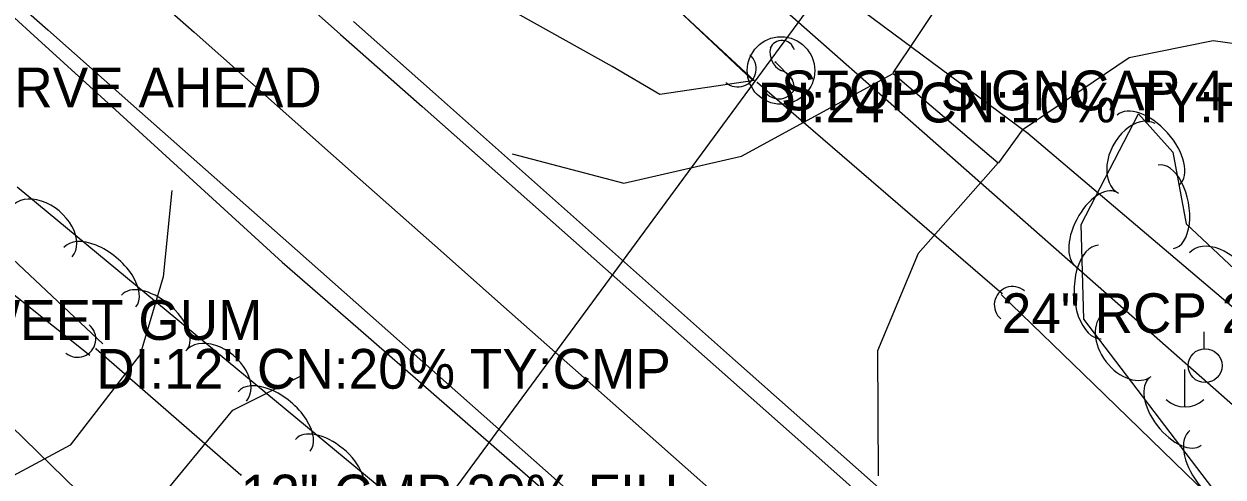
# Model space of a CAD drawing. Extents: x 1441650 to 1491889, y 345904 to 358319.
# Drawn here: x 1444464.6 to 1444615.3, y 355421 to 355477.9 of the extents above; entities that cross this region are included whole.
import ezdxf

# ---------------------------------------------------------------- set-up
doc = ezdxf.new("R2010")
doc.units = 0
for name, color, linetype in [('S_CROSS_DRAIN', 7, 'Continuous'), ('S_CROSS_DRAIN_ANNOT', 7, 'Continuous'), ('S_DITCHLINE', 7, 'Continuous'), ('S_DRG_PT_SYM', 7, 'Continuous'), ('S_EDGE_PAVEMENT', 7, 'Continuous'), ('S_GAS_UTILITIES', 7, 'Continuous'), ('S_GRAVEL_ROAD', 7, 'Continuous'), ('S_MSC_PT_SYM', 7, 'Continuous'), ('S_PAVEMENT_CROWN', 7, 'Continuous'), ('S_SANITARY_SEWER', 7, 'Continuous'), ('S_SHOULDER', 7, 'Continuous'), ('S_SIGN', 7, 'Continuous'), ('S_SIGN_ANNOT', 7, 'Continuous'), ('S_STREAM', 7, 'Continuous'), ('S_TREE', 7, 'Continuous'), ('S_TREE_ANNOT', 7, 'Continuous'), ('S_UTILITY_POLE', 7, 'Continuous'), ('S_UTL_PT_SYM', 7, 'Continuous'), ('S_WATER_UTILITIES', 7, 'Continuous')]:
    doc.layers.add(name, color=color, linetype=linetype)

msp = doc.modelspace()

# ---------------------------------------------------------------- linework, layer by layer
at = {"layer": 'S_CROSS_DRAIN'}
for p, q in [((1444556.76, 355470.51), (1444587.45, 355444.04)), ((1444473.63, 355437.05), (1444491.79, 355421.25))]:
    msp.add_line(p, q, dxfattribs=at)
for centre, start, end in [((1444554.29, 355472.27), 228.9548, 49.284), ((1444588.82, 355442.59), 50.0229, 230.3521), ((1444471.28, 355438.3), 230.0229, 50.3521)]:
    msp.add_arc(centre, 2.3, start, end, dxfattribs=at)
at = {"layer": 'S_DITCHLINE'}
for points in [[(1444361.81, 355535.58), (1444371.37, 355532.9), (1444381.38, 355524.42), (1444391.38, 355515.93), (1444401.39, 355507.44), (1444411.4, 355498.95), (1444425.88, 355484.33), (1444440.36, 355469.7), (1444457.42, 355453.7), (1444474.47, 355437.7)], [(1444360.36, 355533.17), (1444366.03, 355527.1), (1444375.96, 355518.78), (1444385.9, 355510.47), (1444395.83, 355502.16), (1444405.77, 355493.85), (1444421.2, 355479.45), (1444436.64, 355465.06), (1444454.74, 355450.67), (1444472.85, 355436.28)], [(1444556.39, 355470.76), (1444544.46, 355469.02), (1444538.48, 355472.52), (1444524.76, 355480.2), (1444509.85, 355496.17), (1444510.74, 355505.05), (1444511.87, 355512.46)], [(1444511.74, 355512.52), (1444523.06, 355501.86), (1444534.38, 355491.19), (1444545.38, 355480.97), (1444556.39, 355470.75)], [(1444694.14, 355349.74), (1444679.03, 355362.06), (1444663.92, 355374.38), (1444648.82, 355386.7), (1444633.71, 355399.02), (1444622.13, 355410.24), (1444610.55, 355421.46), (1444598.97, 355432.68), (1444587.39, 355443.9)]]:
    msp.add_lwpolyline(points, dxfattribs=at)
at = {"layer": 'S_DRG_PT_SYM'}
for points in [[(1444556.76, 355470.51), (1444556.76, 355470.56), (1444556.76, 355470.51), (1444556.71, 355470.51), (1444556.76, 355470.51), (1444556.76, 355470.46), (1444556.76, 355470.51), (1444556.81, 355470.51)], [(1444587.45, 355444.04), (1444587.45, 355444.09), (1444587.45, 355444.04), (1444587.4, 355444.04), (1444587.45, 355444.04), (1444587.45, 355443.99), (1444587.45, 355444.04), (1444587.5, 355444.04)], [(1444473.63, 355437.05), (1444473.63, 355437.1), (1444473.63, 355437.05), (1444473.58, 355437.05), (1444473.63, 355437.05), (1444473.63, 355437), (1444473.63, 355437.05), (1444473.68, 355437.05)], [(1444491.79, 355421.25), (1444491.79, 355421.3), (1444491.79, 355421.25), (1444491.74, 355421.25), (1444491.79, 355421.25), (1444491.79, 355421.2), (1444491.79, 355421.25), (1444491.84, 355421.25)]]:
    msp.add_lwpolyline(points, dxfattribs=at)
at = {"layer": 'S_EDGE_PAVEMENT'}
for points in [[(1444464.13, 355512.31), (1444473.63, 355503.84), (1444483.87, 355494.75), (1444494.11, 355485.67), (1444504.35, 355476.58), (1444514.59, 355467.5), (1444524.1, 355459.08), (1444533.62, 355450.66), (1444543.14, 355442.24), (1444552.65, 355433.82), (1444562.94, 355424.71), (1444573.22, 355415.59), (1444583.5, 355406.48), (1444593.78, 355397.36), (1444603.61, 355388.68), (1444613.44, 355379.99), (1444623.27, 355371.31), (1444633.1, 355362.62), (1444651.75, 355346.2), (1444670.41, 355329.78), (1444679.99, 355321.29), (1444689.57, 355312.79), (1444699.16, 355304.3)], [(1444457.08, 355486.38), (1444467.54, 355477.13), (1444478, 355467.88), (1444488.46, 355458.63), (1444498.92, 355449.37), (1444517.63, 355432.82), (1444536.33, 355416.26), (1444546.68, 355407.08), (1444557.02, 355397.9), (1444567.36, 355388.72), (1444577.71, 355379.54), (1444587.61, 355370.75), (1444597.52, 355361.96), (1444607.43, 355353.17), (1444617.33, 355344.39), (1444626.73, 355336.12), (1444636.14, 355327.85), (1444645.54, 355319.59), (1444654.94, 355311.32), (1444673.25, 355295.07), (1444691.56, 355278.83), (1444702.18, 355269.47)], [(1444525.92, 355461.56), (1444539.94, 355457.88), (1444554.75, 355461.29), (1444573.8, 355471.66), (1444587.02, 355460.42), (1444576.94, 355449.06), (1444571.82, 355436.8), (1444571.91, 355421.11)]]:
    msp.add_lwpolyline(points, dxfattribs=at)
at = {"layer": 'S_GAS_UTILITIES'}
msp.add_line((1443985.61, 355985.85), (1444831.24, 355240.87), dxfattribs=at)
at = {"layer": 'S_GRAVEL_ROAD'}
for points in [[(1444573.79, 355471.75), (1444576.77, 355476.17), (1444584.02, 355487.07), (1444591.28, 355497.96), (1444598.54, 355508.85), (1444605.8, 355519.74)], [(1444682.29, 355323.09), (1444694.67, 355328.7), (1444705.54, 355335.56), (1444713.21, 355349.26), (1444718.69, 355365.39), (1444717.21, 355380.5), (1444711.33, 355394.2), (1444699.96, 355410.29), (1444686.41, 355425.61), (1444672.87, 355440.94), (1444661.48, 355449.19), (1444650.09, 355457.44), (1444638.7, 355465.69), (1444627.31, 355473.93), (1444614.04, 355475.76), (1444603.47, 355473.62), (1444590.04, 355464.55), (1444587.05, 355460.44)], [(1444483.12, 355456.94), (1444482.03, 355446.12), (1444479.15, 355436.37), (1444470.36, 355424.95), (1444458.79, 355418.76), (1444441.22, 355431.31), (1444427.58, 355414.12), (1444438.91, 355405.25), (1444450.24, 355396.39), (1444461.58, 355387.52), (1444472.91, 355378.65), (1444485.77, 355396.59), (1444477.99, 355404.58), (1444480.78, 355417.2), (1444490.82, 355429.35), (1444499.48, 355433.71)]]:
    msp.add_lwpolyline(points, dxfattribs=at)
at = {"layer": 'S_MSC_PT_SYM'}
for points in [[(1444559, 355473.1), (1444559, 355473.15), (1444559, 355473.1), (1444558.95, 355473.1), (1444559, 355473.1), (1444559, 355473.05), (1444559, 355473.1), (1444559.05, 355473.1)], [(1444561.12, 355470.94), (1444561.12, 355470.99), (1444561.12, 355470.94), (1444561.07, 355470.94), (1444561.12, 355470.94), (1444561.12, 355470.89), (1444561.12, 355470.94), (1444561.17, 355470.94)]]:
    msp.add_lwpolyline(points, dxfattribs=at)
at = {"layer": 'S_PAVEMENT_CROWN'}
msp.add_lwpolyline([(1444446.35, 355511.86), (1444465.04, 355495.38), (1444475.49, 355486.12), (1444485.94, 355476.86), (1444496.38, 355467.59), (1444506.83, 355458.33), (1444516.21, 355450.03), (1444525.59, 355441.73), (1444534.97, 355433.43), (1444544.35, 355425.13), (1444555.02, 355415.66), (1444565.69, 355406.2), (1444576.36, 355396.74), (1444587.03, 355387.27), (1444596.41, 355378.91), (1444605.8, 355370.56), (1444615.18, 355362.2), (1444624.56, 355353.84), (1444634.09, 355345.33), (1444643.62, 355336.82), (1444653.14, 355328.32), (1444662.67, 355319.81), (1444681.27, 355303.39), (1444699.87, 355286.98)], dxfattribs=at)
at = {"layer": 'S_SANITARY_SEWER'}
msp.add_line((1444563.91, 355480.92), (1444500.95, 355395.37), dxfattribs=at)
at = {"layer": 'S_SHOULDER'}
for points in [[(1444456.05, 355485.31), (1444466.29, 355475.97), (1444476.54, 355466.63), (1444486.78, 355457.29), (1444497.02, 355447.95), (1444506.54, 355439.66), (1444516.06, 355431.37), (1444525.58, 355423.08), (1444535.11, 355414.79), (1444545.48, 355405.66), (1444555.86, 355396.53), (1444566.23, 355387.4), (1444576.61, 355378.27), (1444586.44, 355369.54), (1444596.27, 355360.82), (1444606.1, 355352.09), (1444615.94, 355343.36), (1444625.36, 355335.01), (1444634.79, 355326.66), (1444644.21, 355318.3), (1444653.64, 355309.95), (1444672.09, 355293.84), (1444690.54, 355277.73), (1444701.03, 355268.24)], [(1444505.97, 355478.19), (1444516.26, 355469.07), (1444525.69, 355460.69), (1444535.12, 355452.32), (1444544.55, 355443.95), (1444553.98, 355435.57), (1444564.3, 355426.43), (1444574.62, 355417.28), (1444584.95, 355408.13), (1444595.27, 355398.98), (1444605.14, 355390.35), (1444615.01, 355381.73), (1444624.88, 355373.1), (1444634.75, 355364.48), (1444644.13, 355356.16), (1444653.51, 355347.83), (1444662.89, 355339.51), (1444672.27, 355331.19), (1444681.93, 355322.91), (1444691.59, 355314.62), (1444701.25, 355306.34)]]:
    msp.add_lwpolyline(points, dxfattribs=at)
at = {"layer": 'S_SIGN'}
msp.add_line((1444559, 355473.1), (1444561.12, 355470.94), dxfattribs=at)
msp.add_circle((1444559.71, 355472.03), 4.24, dxfattribs=at)
for centre, radius, start, end in [((1444559.83, 355474.19), 1.62, 16.5258, 156.8957), ((1444560.87, 355474.29), 2.55, 167.1196, 241.9813), ((1444559.01, 355469.75), 2.38, 358.6529, 73.7063), ((1444559.45, 355470.64), 2.17, 204.641, 335.359)]:
    msp.add_arc(centre, radius, start, end, dxfattribs=at)
at = {"layer": 'S_STREAM'}
msp.add_lwpolyline([(1444512.07, 355512.31), (1444556.12, 355470.83)], dxfattribs=at)
at = {"layer": 'S_TREE'}
for points in [[(1444616.91, 355444.83), (1444684.81, 355388.68), (1444679.54, 355375.27), (1444660.88, 355379.94), (1444614, 355419.53), (1444597.77, 355440.78), (1444597.42, 355452.69), (1444604.65, 355466.59), (1444608.97, 355461.79), (1444610.64, 355452.79), (1444618.71, 355445.2), (1444618.37, 355443.11)], [(1444463.71, 355457.42), (1444523.76, 355407.7), (1444529.13, 355394.42), (1444522.75, 355377.31), (1444507.53, 355367.49), (1444489.47, 355371.36), (1444459.07, 355377.9)]]:
    msp.add_lwpolyline(points, dxfattribs=at)
for centre, major_axis, ratio, start_param, end_param in [((1444605.88, 355462.05), (-3.92, 4.37), 0.549989, 3.141593, 6.283185), ((1444604.43, 355461), (-2.29, -4.39), 0.685634, 3.141508, 6.283101), ((1444608.09, 355454.91), (-0.97, 5.25), 0.54092, 3.141908, 6.283501), ((1444466.8, 355451.77), (-3.82, 3.16), 0.685187, 3.141657, 6.28325), ((1444599.44, 355451.99), (-2.47, -4.74), 0.540955, 3.141543, 6.283135), ((1444474.1, 355446.06), (-4.52, 3.74), 0.54998, 3.141632, 6.283225), ((1444599.79, 355444.2), (0.17, -5.87), 0.550089, 3.141486, 6.283079), ((1444614.65, 355445.75), (-3.61, 3.39), 0.685803, 3.142599, 6.284192), ((1444480.93, 355440.41), (-4.12, 3.41), 0.540602, 3.141631, 6.283223), ((1444603.24, 355437.54), (3.01, -3.94), 0.685203, 3.141593, 6.283185), ((1444488.7, 355433.64), (-3.82, 3.16), 0.685187, 3.141657, 6.28325), ((1444609.29, 355429.19), (3.25, -4.25), 0.540615, 3.141593, 6.283185), ((1444495.99, 355427.93), (-4.52, 3.74), 0.54998, 3.141632, 6.283225), ((1444502.82, 355422.28), (-4.12, 3.41), 0.540602, 3.141631, 6.283223), ((1444614.67, 355422.15), (3.56, -4.66), 0.549994, 3.141593, 6.283185)]:
    msp.add_ellipse(centre, major_axis=major_axis, ratio=ratio, start_param=start_param, end_param=end_param, dxfattribs=at)
at = {"layer": 'S_UTILITY_POLE'}
for p, q in [((1444612.9, 355437.1), (1444612.9, 355439.2)), ((1444610.42, 355434.47), (1444610.42, 355429.74))]:
    msp.add_line(p, q, dxfattribs=at)
msp.add_circle((1444613.02, 355434.95), 2.13, dxfattribs=at)
msp.add_arc((1444610.49, 355433.17), 3.41, 226.3972, 313.6028, dxfattribs=at)
at = {"layer": 'S_UTL_PT_SYM'}
msp.add_lwpolyline([(1444590.73, 355464.17), (1444590.73, 355464.22), (1444590.73, 355464.17), (1444590.68, 355464.17), (1444590.73, 355464.17), (1444590.73, 355464.12), (1444590.73, 355464.17), (1444590.78, 355464.17)], dxfattribs=at)
at = {"layer": 'S_WATER_UTILITIES'}
for p, q in [((1444563, 355484.75), (1444590.73, 355464.17)), ((1444590.73, 355464.17), (1444729.15, 355346.67)), ((1444459.05, 355431.12), (1444501.65, 355389.73))]:
    msp.add_line(p, q, dxfattribs=at)

# ---------------------------------------------------------------- texts
at = {"layer": 'S_CROSS_DRAIN_ANNOT'}
for s, p in [('DI:24" CN:10% TY:RCP', (1444556.76, 355465.51)), ('24" RCP 20% FILL', (1444587.45, 355439.04)), ('DI:12" CN:20% TY:CMP', (1444473.63, 355432.05)), ('12" CMP 20% FILL', (1444491.79, 355416.25))]:
    msp.add_text(s, height=5, dxfattribs=at).set_placement(p)
at = {"layer": 'S_SIGN_ANNOT'}
for s, p in [('CURVE AHEAD', (1444453.68, 355467.41)), ('STOP SIGNCAP 4 STOP SIGN', (1444559.71, 355467.03))]:
    msp.add_text(s, height=5, dxfattribs=at).set_placement(p)
at = {"layer": 'S_TREE_ANNOT'}
msp.add_text('24" SWEET GUM', height=5, dxfattribs=at).set_placement((1444441.63, 355438.18))

doc.saveas('drawing.dxf')
